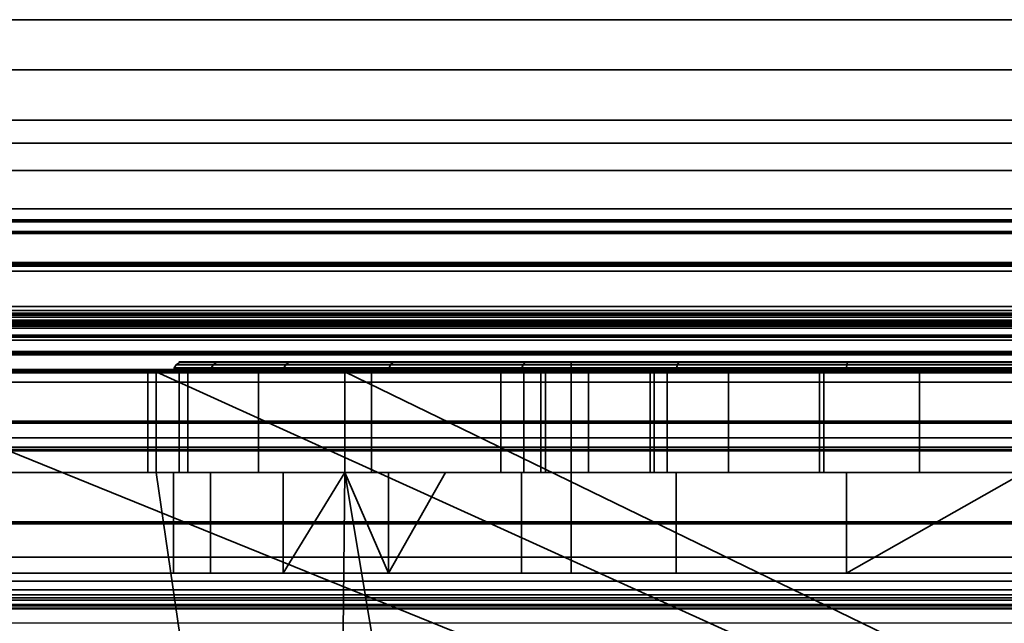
# Model space of a CAD drawing. Header units: millimetres. Extents: x -625 to 3725, y -115 to 86.
# Tile 589 of 656: x 2546.02 to 2555.8, y -19.5 to -13.5. Entities that reach past the tile are written whole.
import ezdxf

# ---------------------------------------------------------------- set-up
doc = ezdxf.new("R2010")
doc.units = ezdxf.units.MM
doc.layers.add('151', color=7, linetype='Continuous', true_color=0xffffff)

# ---------------------------------------------------------------- blocks, each defined once
blk = doc.blocks.new('UG_SURFACE_003')
at = {"layer": '151', "color": 252, "linetype": 'Continuous', "lineweight": 35}
for points in [[(3724.9999, -14, 2237), (3724.9999, 86, 2237), (2275.0001, 86, 2237), (2275.0001, -14, 2237)], [(2425, -14, 2086.9999), (2425, 86, 2086.9999), (3575, 86, 2086.9999), (3575, -14, 2086.9999)], [(3724.9999, -14, 2237), (2275.0001, -14, 2237), (2425, -14, 2086.9999), (3575, -14, 2086.9999)]]:
    blk.add_3dface(points, dxfattribs=at)
blk = doc.blocks.new('UG_SURFACE_104')
at = {"layer": '151', "color": 252, "linetype": 'Continuous', "lineweight": 35}
for points in [[(2491.4999, -16.5, 8.5), (3487.5, -16.5, 8.5), (3487.5, -16.5381, 8.3087), (2491.4999, -16.5381, 8.3087)], [(2491.4999, -16.5, 24), (3487.5, -16.5, 24), (3487.5, -16.5, 8.5), (2491.4999, -16.5, 8.5)], [(2491.4999, -17.5, 24), (3487.5, -17.5, 24), (3487.5, -16.5, 24), (2491.4999, -16.5, 24)], [(2491.4999, -16.5381, 8.3087), (3487.5, -16.5381, 8.3087), (3487.5, -16.6464, 8.1464), (2491.4999, -16.6464, 8.1464)], [(2491.4999, -16.6464, 8.1464), (3487.5, -16.6464, 8.1464), (3487.5, -16.8087, 8.0381), (2491.4999, -16.8087, 8.0381)], [(2491.4999, -16.8087, 8.0381), (3487.5, -16.8087, 8.0381), (3487.5, -17, 8), (2491.4999, -17, 8)], [(2491.4999, -17, 8), (3487.5, -17, 8), (3487.5, -18.5, 8), (2491.4999, -18.5, 8)], [(2491.4999, -17.5, 11), (3487.5, -17.5, 11), (3487.5, -24.5, 11), (2491.4999, -24.5, 11)], [(2491.4999, -17.5, 9), (3487.5, -17.5, 9), (3487.5, -17.5, 11), (2491.4999, -17.5, 11)], [(2491.4999, -18.5, 9), (3487.5, -18.5, 9), (3487.5, -17.5, 9), (2491.4999, -17.5, 9)], [(2491.4999, -17.5, 12), (3487.5, -17.5, 12), (3487.5, -17.5, 24), (2491.4999, -17.5, 24)], [(2491.4999, -24.5, 12), (3487.5, -24.5, 12), (3487.5, -17.5, 12), (2491.4999, -17.5, 12)], [(2491.4999, -18.5, 8), (3487.5, -18.5, 8), (3487.5, -18.5, 9), (2491.4999, -18.5, 9)]]:
    blk.add_3dface(points, dxfattribs=at)
blk = doc.blocks.new('UG_SURFACE_105')
at = {"layer": '151', "color": 18, "linetype": 'Continuous', "lineweight": 70}
for points in [[(2491.4999, -15.5, 8), (3502.5001, -15.5, 8), (3502.5001, -15.6142, 7.426), (2491.4999, -15.6142, 7.426)], [(2491.4999, -15.5, 23.5), (3502.5001, -15.5, 23.5), (3502.5001, -15.5, 8), (2491.4999, -15.5, 8)], [(2491.4999, -16.5, 23.5), (3502.5001, -16.5, 23.5), (3502.5001, -15.5, 23.5), (2491.4999, -15.5, 23.5)], [(2491.4999, -15.6142, 7.426), (3502.5001, -15.6142, 7.426), (3502.5001, -15.9393, 6.9393), (2491.4999, -15.9393, 6.9393)], [(2491.4999, -15.9393, 6.9393), (3502.5001, -15.9393, 6.9393), (3502.5001, -16.426, 6.6142), (2491.4999, -16.426, 6.6142)], [(2491.4999, -16.426, 6.6142), (3502.5001, -16.426, 6.6142), (3502.5001, -17, 6.5), (2491.4999, -17, 6.5)], [(2491.4999, -16.5, 8), (3502.5001, -16.5, 8), (3502.5001, -16.5, 23.5), (2491.4999, -16.5, 23.5)], [(2491.4999, -16.5381, 7.8087), (3502.5001, -16.5381, 7.8087), (3502.5001, -16.5, 8), (2491.4999, -16.5, 8)], [(2491.4999, -16.6464, 7.6464), (3502.5001, -16.6464, 7.6464), (3502.5001, -16.5381, 7.8087), (2491.4999, -16.5381, 7.8087)], [(2491.4999, -16.8087, 7.5381), (3502.5001, -16.8087, 7.5381), (3502.5001, -16.6464, 7.6464), (2491.4999, -16.6464, 7.6464)], [(2491.4999, -17, 7.5), (3502.5001, -17, 7.5), (3502.5001, -16.8087, 7.5381), (2491.4999, -16.8087, 7.5381)], [(2491.4999, -17, 6.5), (3502.5001, -17, 6.5), (3502.5001, -20.5, 6.5), (2491.4999, -20.5, 6.5)], [(2491.4999, -18.5, 7.5), (3502.5001, -18.5, 7.5), (3502.5001, -17, 7.5), (2491.4999, -17, 7.5)], [(2491.4999, -17.5, 9), (3502.5001, -17.5, 9), (3502.5001, -18.5, 9), (2491.4999, -18.5, 9)], [(2491.4999, -17.5, 10), (3502.5001, -17.5, 10), (3502.5001, -17.5, 9), (2491.4999, -17.5, 9)], [(2491.4999, -24.5, 10), (3502.5001, -24.5, 10), (3502.5001, -17.5, 10), (2491.4999, -17.5, 10)], [(2491.4999, -18.5, 9), (3502.5001, -18.5, 9), (3502.5001, -18.5, 7.5), (2491.4999, -18.5, 7.5)]]:
    blk.add_3dface(points, dxfattribs=at)
blk = doc.blocks.new('UG_SURFACE_106')
at = {"layer": '151', "color": 250, "linetype": 'Continuous', "lineweight": 35}
for points in [[(2491.4999, -14.5, 3.5), (3508.5001, -14.5, 3.5), (3508.5001, -14.7284, 2.3519), (2491.4999, -14.7284, 2.3519)], [(2491.4999, -14.5, 23.5), (3508.5001, -14.5, 23.5), (3508.5001, -14.5, 3.5), (2491.4999, -14.5, 3.5)], [(2491.4999, -15.5, 23.5), (3508.5001, -15.5, 23.5), (3508.5001, -14.5, 23.5), (2491.4999, -14.5, 23.5)], [(2491.4999, -14.7284, 2.3519), (3508.5001, -14.7284, 2.3519), (3508.5001, -15.3787, 1.3787), (2491.4999, -15.3787, 1.3787)], [(2491.4999, -15.3787, 1.3787), (3508.5001, -15.3787, 1.3787), (3508.5001, -16.3519, 0.7284), (2491.4999, -16.3519, 0.7284)], [(2491.4999, -15.5, 5.5), (3508.5001, -15.5, 5.5), (3508.5001, -19.2161, 5.5), (2491.4999, -19.2161, 5.5)], [(2491.4999, -15.5, 3.5), (3508.5001, -15.5, 3.5), (3508.5001, -15.5, 5.5), (2491.4999, -15.5, 5.5)], [(2491.4999, -15.6065, 2.8561), (3508.5001, -15.6065, 2.8561), (3508.5001, -15.5, 3.5), (2491.4999, -15.5, 3.5)], [(2491.4999, -15.5, 6.5), (3508.5001, -15.5, 6.5), (3508.5001, -15.5, 23.5), (2491.4999, -15.5, 23.5)], [(2491.4999, -20.5, 6.5), (3508.5001, -20.5, 6.5), (3508.5001, -15.5, 6.5), (2491.4999, -15.5, 6.5)], [(2491.4999, -15.9146, 2.2808), (3508.5001, -15.9146, 2.2808), (3508.5001, -15.6065, 2.8561), (2491.4999, -15.6065, 2.8561)], [(2491.4999, -16.3915, 1.8353), (3508.5001, -16.3915, 1.8353), (3508.5001, -15.9146, 2.2808), (2491.4999, -15.9146, 2.2808)], [(2491.4999, -16.3519, 0.7284), (3508.5001, -16.3519, 0.7284), (3508.5001, -17.5, 0.5), (2491.4999, -17.5, 0.5)], [(2491.4999, -16.9864, 1.5671), (3508.5001, -16.9864, 1.5671), (3508.5001, -16.3915, 1.8353), (2491.4999, -16.3915, 1.8353)], [(2491.4999, -16.4581, 3.6226), (3508.5001, -16.4581, 3.6226), (3508.5001, -16.4862, 3.4778), (2491.4999, -16.4862, 3.4778)], [(2491.4999, -16.4861, 3.7674), (3508.5001, -16.4861, 3.7674), (3508.5001, -16.4581, 3.6226), (2491.4999, -16.4581, 3.6226)], [(2491.4999, -16.566, 3.8914), (3508.5001, -16.566, 3.8914), (3508.5001, -16.4861, 3.7674), (2491.4999, -16.4861, 3.7674)], [(2491.4999, -16.4862, 3.4778), (3508.5001, -16.4862, 3.4778), (3508.5001, -16.5663, 3.354), (2491.4999, -16.5663, 3.354)], [(2491.4999, -17.7853, 4.8698), (3508.5001, -17.7853, 4.8698), (3508.5001, -16.566, 3.8914), (2491.4999, -16.566, 3.8914)], [(2491.4999, -16.5663, 3.354), (3508.5001, -16.5663, 3.354), (3508.5001, -16.6868, 3.2689), (2491.4999, -16.6868, 3.2689)], [(2491.4999, -16.6868, 3.2689), (3508.5001, -16.6868, 3.2689), (3508.5001, -16.8303, 3.2349), (2491.4999, -16.8303, 3.2349)], [(2491.4999, -16.8303, 3.2349), (3508.5001, -16.8303, 3.2349), (3508.5001, -16.9761, 3.257), (2491.4999, -16.9761, 3.257)], [(2491.4999, -16.9761, 3.257), (3508.5001, -16.9761, 3.257), (3508.5001, -17.1032, 3.3318), (2491.4999, -17.1032, 3.3318)], [(2491.4999, -19.0006, 3.0332), (3508.5001, -19.0006, 3.0332), (3508.5001, -16.9864, 1.5671), (2491.4999, -16.9864, 1.5671)], [(2491.4999, -17.1032, 3.3318), (3508.5001, -17.1032, 3.3318), (3508.5001, -18.8427, 4.7914), (2491.4999, -18.8427, 4.7914)], [(2491.4999, -17.5, 0.5), (3508.5001, -17.5, 0.5), (3508.5001, -24.5, 0.5), (2491.4999, -24.5, 0.5)], [(2491.4999, -17.6576, 1.5), (3508.5001, -17.6576, 1.5), (3508.5001, -19.27, 2.6737), (2491.4999, -19.27, 2.6737)], [(2491.4999, -24.3424, 1.5), (3508.5001, -24.3424, 1.5), (3508.5001, -17.6576, 1.5), (2491.4999, -17.6576, 1.5)], [(2491.4999, -19.2161, 5.5), (3508.5001, -19.2161, 5.5), (3508.5001, -17.7853, 4.8698), (2491.4999, -17.7853, 4.8698)], [(2491.4999, -18.8427, 4.7914), (3508.5001, -18.8427, 4.7914), (3508.5001, -21, 5.5), (2491.4999, -21, 5.5)], [(2491.4999, -19.0794, 3.0698), (3508.5001, -19.0794, 3.0698), (3508.5001, -19.0006, 3.0332), (2491.4999, -19.0006, 3.0332)], [(2491.4999, -19.1662, 3.0737), (3508.5001, -19.1662, 3.0737), (3508.5001, -19.0794, 3.0698), (2491.4999, -19.0794, 3.0698)], [(2491.4999, -19.248, 3.0445), (3508.5001, -19.248, 3.0445), (3508.5001, -19.1662, 3.0737), (2491.4999, -19.1662, 3.0737)], [(2491.4999, -19.3126, 2.9863), (3508.5001, -19.3126, 2.9863), (3508.5001, -19.248, 3.0445), (2491.4999, -19.248, 3.0445)], [(2491.4999, -19.27, 2.6737), (3508.5001, -19.27, 2.6737), (3508.5001, -19.3273, 2.7391), (2491.4999, -19.3273, 2.7391)], [(2491.4999, -19.3503, 2.908), (3508.5001, -19.3503, 2.908), (3508.5001, -19.3126, 2.9863), (2491.4999, -19.3126, 2.9863)], [(2491.4999, -19.3273, 2.7391), (3508.5001, -19.3273, 2.7391), (3508.5001, -19.3554, 2.8213), (2491.4999, -19.3554, 2.8213)], [(2491.4999, -19.3554, 2.8213), (3508.5001, -19.3554, 2.8213), (3508.5001, -19.3503, 2.908), (2491.4999, -19.3503, 2.908)]]:
    blk.add_3dface(points, dxfattribs=at)
blk = doc.blocks.new('UG_SURFACE_107')
at = {"layer": '151', "color": 252, "linetype": 'Continuous', "lineweight": 35}
for points in [[(2491.4999, -13.5, 0.5), (3508.5001, -13.5, 0.5), (3508.5001, -14.5, 0.5), (2491.4999, -14.5, 0.5)], [(2491.4999, -13.5, 26.5), (3508.5001, -13.5, 26.5), (3508.5001, -13.5, 0.5), (2491.4999, -13.5, 0.5)], [(2491.4999, -14.5, 26.5), (3508.5001, -14.5, 26.5), (3508.5001, -13.5, 26.5), (2491.4999, -13.5, 26.5)], [(2491.4999, -13.5, 29.5), (3508.5001, -13.5, 29.5), (3508.5001, -14.5, 29.5), (2491.4999, -14.5, 29.5)], [(2491.4999, -13.5, 30.5), (3508.5001, -13.5, 30.5), (3508.5001, -13.5, 29.5), (2491.4999, -13.5, 29.5)], [(2491.4999, -17.75, 30.5), (3508.5001, -17.75, 30.5), (3508.5001, -13.5, 30.5), (2491.4999, -13.5, 30.5)], [(2491.4999, -14.5, 24), (3508.5001, -14.5, 24), (3508.5001, -17.7724, 24), (2491.4999, -17.7724, 24)], [(2491.4999, -14.5, 0.5), (3508.5001, -14.5, 0.5), (3508.5001, -14.5, 24), (2491.4999, -14.5, 24)], [(2491.4999, -15, 28), (3508.5001, -15, 28), (3508.5001, -14.5, 26.5), (2491.4999, -14.5, 26.5)], [(2491.4999, -14.5, 29.5), (3508.5001, -14.5, 29.5), (3508.5001, -15, 28), (2491.4999, -15, 28)], [(2491.4999, -16, 27), (3508.5001, -16, 27), (3508.5001, -26, 27), (2491.4999, -26, 27)], [(2491.4999, -16, 25), (3508.5001, -16, 25), (3508.5001, -16, 27), (2491.4999, -16, 27)], [(2491.4999, -17.7724, 25), (3508.5001, -17.7724, 25), (3508.5001, -16, 25), (2491.4999, -16, 25)], [(2491.4999, -16.5, 29.5), (3508.5001, -16.5, 29.5), (3508.5001, -17.75, 29.5), (2491.4999, -17.75, 29.5)], [(2491.4999, -16.5, 28), (3508.5001, -16.5, 28), (3508.5001, -16.5, 29.5), (2491.4999, -16.5, 29.5)], [(2491.4999, -25.5, 28), (3508.5001, -25.5, 28), (3508.5001, -16.5, 28), (2491.4999, -16.5, 28)], [(2491.4999, -17.75, 29.5), (3508.5001, -17.75, 29.5), (3508.5001, -17.75, 30.5), (2491.4999, -17.75, 30.5)], [(2491.4999, -17.7724, 24), (3508.5001, -17.7724, 24), (3508.5001, -17.7724, 25), (2491.4999, -17.7724, 25)]]:
    blk.add_3dface(points, dxfattribs=at)
blk = doc.blocks.new('UG_SURFACE_109')
at = {"layer": '151', "color": 32, "linetype": 'Continuous', "lineweight": 35}
for points in [[(2490.9999, -34, 2017), (3509.0001, -34, 2017), (3509.0001, 0, 2017), (2490.9999, 0, 2017)], [(2490.9999, -29, 30.5), (2490.9999, -13, 30.5), (3509.0001, -13, 30.5), (3509.0001, -29, 30.5)]]:
    blk.add_3dface(points, dxfattribs=at)
blk = doc.blocks.new('UG_SURFACE_110')
at = {"layer": '151', "color": 252, "linetype": 'Continuous', "lineweight": 35}
for points in [[(2548.6641, -16.9293, 1099.7646), (2547.5757, -16.9293, 1103.1146), (2547.6079, -16.9076, 1103.1179), (2548.6922, -16.9076, 1099.7809)], [(2547.5757, -16.9293, 1103.1146), (2547.9438, -16.9293, 1106.6176), (2547.9748, -16.9076, 1106.6076), (2547.6079, -16.9076, 1103.1179)], [(2548.6922, -16.9076, 1099.7809), (2547.6079, -16.9076, 1103.1179), (2547.646, -16.9, 1103.122), (2548.7254, -16.9, 1099.8)], [(2547.6079, -16.9076, 1103.1179), (2547.9748, -16.9076, 1106.6076), (2548.0111, -16.9, 1106.5958), (2547.646, -16.9, 1103.122)], [(2551.5001, -16.9, 1099.4999), (2548.7254, -16.9, 1099.8), (2547.646, -16.9, 1103.122), (2548.0111, -16.9, 1106.5958)], [(2547.9438, -16.9293, 1106.6176), (2549.705, -16.9293, 1109.668), (2549.7291, -16.9076, 1109.6463), (2547.9748, -16.9076, 1106.6076)], [(2547.9748, -16.9076, 1106.6076), (2549.7291, -16.9076, 1109.6463), (2549.7575, -16.9, 1109.6207), (2548.0111, -16.9, 1106.5958)], [(2548.0111, -16.9, 1106.5958), (2549.7575, -16.9, 1109.6207), (2551.5001, -16.9, 1108.5), (2551.5001, -16.9, 1099.4999)], [(2551.0211, -16.9293, 1097.1471), (2548.6641, -16.9293, 1099.7646), (2548.6922, -16.9076, 1099.7809), (2551.0402, -16.9076, 1097.1733)], [(2551.0402, -16.9076, 1097.1733), (2548.6922, -16.9076, 1099.7809), (2548.7254, -16.9, 1099.8), (2551.0626, -16.9, 1097.2042)], [(2551.5001, -16.9, 1099.4999), (2551.0626, -16.9, 1097.2042), (2548.7254, -16.9, 1099.8)], [(2549.705, -16.9293, 1109.668), (2552.5546, -16.9293, 1111.7383), (2552.568, -16.9076, 1111.7088), (2549.7291, -16.9076, 1109.6463)], [(2549.7291, -16.9076, 1109.6463), (2552.568, -16.9076, 1111.7088), (2552.5835, -16.9, 1111.6738), (2549.7575, -16.9, 1109.6207)], [(2551.5001, -16.9, 1108.5), (2549.7575, -16.9, 1109.6207), (2552.5835, -16.9, 1111.6738)], [(2554.2388, -16.9293, 1095.7144), (2551.0211, -16.9293, 1097.1471), (2551.0402, -16.9076, 1097.1733), (2554.2455, -16.9076, 1095.7462)], [(2554.2455, -16.9076, 1095.7462), (2551.0402, -16.9076, 1097.1733), (2551.0626, -16.9, 1097.2042), (2554.2536, -16.9, 1095.7836)], [(2557.7464, -16.9, 1095.7836), (2554.2536, -16.9, 1095.7836), (2551.0626, -16.9, 1097.2042), (2551.5001, -16.9, 1099.4999)], [(2551.5001, -16.9, 1099.4999), (2560.4999, -16.9, 1099.4999), (2560.9374, -16.9, 1097.2042), (2557.7464, -16.9, 1095.7836)], [(2552.5835, -16.9, 1111.6738), (2556, -16.9, 1112.4001), (2560.4999, -16.9, 1108.5), (2551.5001, -16.9, 1108.5)], [(2551.5001, -19, 1099.4999), (2560.4999, -19, 1099.4999), (2560.4999, -16.9, 1099.4999), (2551.5001, -16.9, 1099.4999)], [(2551.5001, -19, 1108.5), (2551.5001, -19, 1099.4999), (2551.5001, -16.9, 1099.4999), (2551.5001, -16.9, 1108.5)], [(2560.4999, -19, 1108.5), (2551.5001, -19, 1108.5), (2551.5001, -16.9, 1108.5), (2560.4999, -16.9, 1108.5)], [(2552.5546, -16.9293, 1111.7383), (2556, -16.9293, 1112.4707), (2556, -16.9076, 1112.4383), (2552.568, -16.9076, 1111.7088)], [(2552.568, -16.9076, 1111.7088), (2556, -16.9076, 1112.4383), (2556, -16.9, 1112.4001), (2552.5835, -16.9, 1111.6738)], [(2557.7612, -16.9293, 1095.7144), (2554.2388, -16.9293, 1095.7144), (2554.2455, -16.9076, 1095.7462), (2557.7545, -16.9076, 1095.7462)], [(2557.7545, -16.9076, 1095.7462), (2554.2455, -16.9076, 1095.7462), (2554.2536, -16.9, 1095.7836), (2557.7464, -16.9, 1095.7836)], [(2543.9751, -17, 1167.5), (2494, -17, 1167.5), (2494, -30, 1167.5), (2576, -30, 1167.5)], [(2576, -30, 1002.5001), (2494, -30, 1002.5001), (2494, -17, 1002.5001), (2543.9751, -17, 1002.5001)], [(2576, -30, 1167.5), (2547.375, -17, 1167.5), (2543.9751, -17, 1167.5)], [(2576, -30, 1002.5001), (2543.9751, -17, 1002.5001), (2547.375, -17, 1002.5001)], [(2543.9751, -17, 1033.975), (2547.2932, -17, 1031.1321), (2547.375, -17, 1030.875)], [(2543.9751, -17, 1033.975), (2547.375, -17, 1033.975), (2547.375, -17, 1031.8773), (2547.2932, -17, 1031.1321)], [(2547.375, -17, 1030.875), (2547.375, -17, 1013.575), (2543.9751, -17, 1013.575), (2543.9751, -17, 1033.975)], [(2543.9751, -17, 1002.5001), (2543.9751, -17, 1013.575), (2547.375, -17, 1013.575), (2547.375, -17, 1002.5001)], [(2543.9751, -17, 1033.975), (2543.9751, -17, 1058.875), (2547.375, -17, 1058.875), (2547.375, -17, 1033.975)], [(2543.9751, -17, 1058.875), (2543.9751, -17, 1091.2499), (2547.375, -17, 1091.2499), (2547.375, -17, 1058.875)], [(2543.9751, -17, 1091.2499), (2543.9751, -17, 1110.1), (2547.375, -17, 1110.1), (2547.375, -17, 1091.2499)], [(2543.9751, -17, 1110.1), (2543.9751, -17, 1128.75), (2547.375, -17, 1128.75), (2547.375, -17, 1110.1)], [(2543.9751, -17, 1128.75), (2543.9751, -17, 1167.5), (2547.375, -17, 1167.5), (2547.375, -17, 1128.75)], [(2547.375, -18, 1031.8773), (2547.2932, -18, 1031.1321), (2547.2932, -17, 1031.1321), (2547.375, -17, 1031.8773)], [(2547.375, -17, 1030.875), (2547.2932, -17, 1031.1321), (2547.2932, -18, 1031.1321), (2547.375, -18, 1030.875)], [(2576, -30, 1167.5), (2549.2499, -17, 1167.5), (2547.375, -17, 1167.5)], [(2576, -30, 1002.5001), (2547.375, -17, 1002.5001), (2549.2499, -17, 1002.5001)], [(2547.375, -17, 1110.1), (2547.9159, -17, 1106.6266), (2547.5466, -17, 1103.1115)], [(2547.375, -17, 1091.2499), (2547.5466, -17, 1103.1115), (2548.6388, -17, 1099.75)], [(2547.375, -17, 1110.1), (2549.2499, -17, 1110.1), (2549.2499, -17, 1108.9371), (2547.9159, -17, 1106.6266)], [(2547.5466, -17, 1103.1115), (2547.375, -17, 1091.2499), (2547.375, -17, 1110.1)], [(2547.375, -17, 1058.875), (2549.2499, -17, 1058.875), (2549.2499, -17, 1037.4199), (2547.6892, -17, 1034.7373)], [(2547.375, -17, 1013.575), (2547.375, -17, 1030.875), (2548.393, -17, 1027.676)], [(2548.393, -17, 1027.676), (2549.2499, -17, 1026.71), (2549.2499, -17, 1013.575), (2547.375, -17, 1013.575)], [(2547.375, -17, 1031.8773), (2547.375, -17, 1033.975), (2547.6055, -17, 1033.975)], [(2547.6892, -17, 1034.7373), (2547.6055, -17, 1033.975), (2547.375, -17, 1033.975), (2547.375, -17, 1058.875)], [(2548.6388, -17, 1099.75), (2549.2499, -17, 1099.0711), (2549.2499, -17, 1091.2499), (2547.375, -17, 1091.2499)], [(2547.375, -17, 1002.5001), (2547.375, -17, 1013.575), (2549.2499, -17, 1013.575), (2549.2499, -17, 1002.5001)], [(2547.375, -17, 1058.875), (2547.375, -17, 1091.2499), (2549.2499, -17, 1091.2499), (2549.2499, -17, 1058.875)], [(2547.375, -17, 1110.1), (2547.375, -17, 1128.75), (2549.2499, -17, 1128.75), (2549.2499, -17, 1110.1)], [(2547.375, -17, 1128.75), (2547.375, -17, 1167.5), (2549.2499, -17, 1167.5), (2549.2499, -17, 1128.75)], [(2547.6055, -18, 1033.975), (2547.375, -18, 1031.8773), (2547.375, -17, 1031.8773), (2547.6055, -17, 1033.975)], [(2547.375, -18, 1030.875), (2548.393, -18, 1027.676), (2548.393, -17, 1027.676), (2547.375, -17, 1030.875)], [(2548.6388, -17, 1099.75), (2547.5466, -17, 1103.1115), (2547.554, -16.9617, 1103.1123), (2548.6453, -16.9617, 1099.7539)], [(2547.5466, -17, 1103.1115), (2547.9159, -17, 1106.6266), (2547.9233, -16.9617, 1106.6242), (2547.554, -16.9617, 1103.1123)], [(2548.6453, -16.9617, 1099.7539), (2547.554, -16.9617, 1103.1123), (2547.5757, -16.9293, 1103.1146), (2548.6641, -16.9293, 1099.7646)], [(2547.554, -16.9617, 1103.1123), (2547.9233, -16.9617, 1106.6242), (2547.9438, -16.9293, 1106.6176), (2547.5757, -16.9293, 1103.1146)], [(2547.6055, -17, 1033.975), (2547.6892, -17, 1034.7373), (2547.6892, -18, 1034.7373), (2547.6055, -18, 1033.975)], [(2549.2499, -18, 1037.4199), (2547.6892, -18, 1034.7373), (2547.6892, -17, 1034.7373), (2549.2499, -17, 1037.4199)], [(2549.6888, -16.9617, 1109.6826), (2547.9233, -16.9617, 1106.6242), (2547.9159, -17, 1106.6266), (2549.2499, -17, 1108.9371)], [(2547.9233, -16.9617, 1106.6242), (2549.6888, -16.9617, 1109.6826), (2549.705, -16.9293, 1109.668), (2547.9438, -16.9293, 1106.6176)], [(2549.2499, -17, 1026.71), (2548.393, -17, 1027.676), (2548.393, -18, 1027.676), (2549.2499, -18, 1026.71)], [(2549.2499, -17, 1099.0711), (2548.6388, -17, 1099.75), (2548.6453, -16.9617, 1099.7539)], [(2551.0082, -16.9617, 1097.1295), (2548.6453, -16.9617, 1099.7539), (2548.6641, -16.9293, 1099.7646), (2551.0211, -16.9293, 1097.1471)], [(2548.6453, -16.9617, 1099.7539), (2551.0082, -16.9617, 1097.1295), (2551.0039, -17, 1097.1234), (2549.2499, -17, 1099.0711)], [(2549.2499, -17, 1108.9371), (2549.6833, -17, 1109.6876), (2549.6888, -16.9617, 1109.6826)], [(2576, -30, 1167.5), (2562.7501, -17, 1167.5), (2549.2499, -17, 1167.5)], [(2576, -30, 1002.5001), (2549.2499, -17, 1002.5001), (2562.7501, -17, 1002.5001)], [(2562.7501, -17, 1128.75), (2549.2499, -17, 1128.75), (2556, -17, 1145), (2558.0337, -17, 1145.4322)], [(2549.2499, -17, 1128.75), (2552.2842, -17, 1146.6544), (2553.9663, -17, 1145.4322)], [(2549.2499, -17, 1128.75), (2549.2499, -17, 1167.5), (2551.0273, -17, 1150.5226)], [(2553.9663, -17, 1145.4322), (2556, -17, 1145), (2549.2499, -17, 1128.75)], [(2551.0273, -17, 1150.5226), (2551.2447, -17, 1148.4549), (2549.2499, -17, 1128.75)], [(2549.2499, -17, 1167.5), (2553.061, -17, 1154.0451), (2551.6698, -17, 1152.5)], [(2551.6698, -17, 1152.5), (2551.0273, -17, 1150.5226), (2549.2499, -17, 1167.5)], [(2551.2447, -17, 1148.4549), (2552.2842, -17, 1146.6544), (2549.2499, -17, 1128.75)], [(2549.2499, -17, 1167.5), (2562.7501, -17, 1167.5), (2557.0395, -17, 1154.8908), (2554.9605, -17, 1154.8908)], [(2554.9605, -17, 1154.8908), (2553.061, -17, 1154.0451), (2549.2499, -17, 1167.5)], [(2562.7501, -17, 1058.875), (2549.2499, -17, 1058.875), (2556, -17, 1077), (2558.0337, -17, 1077.4323)], [(2549.2499, -17, 1058.875), (2552.2842, -17, 1078.6543), (2553.9663, -17, 1077.4323)], [(2553.9663, -17, 1077.4323), (2556, -17, 1077), (2549.2499, -17, 1058.875)], [(2549.2499, -17, 1058.875), (2549.2499, -17, 1091.2499), (2551.0273, -17, 1082.5226), (2551.2447, -17, 1080.4549)], [(2549.2499, -17, 1091.2499), (2553.061, -17, 1086.045), (2551.6698, -17, 1084.5)], [(2551.6698, -17, 1084.5), (2551.0273, -17, 1082.5226), (2549.2499, -17, 1091.2499)], [(2551.2447, -17, 1080.4549), (2552.2842, -17, 1078.6543), (2549.2499, -17, 1058.875)], [(2549.2499, -17, 1091.2499), (2562.7501, -17, 1091.2499), (2557.0395, -17, 1086.8907), (2554.9605, -17, 1086.8907)], [(2554.9605, -17, 1086.8907), (2553.061, -17, 1086.045), (2549.2499, -17, 1091.2499)], [(2549.2499, -17, 1128.75), (2556, -17, 1112.5), (2552.5427, -17, 1111.7651)], [(2559.4573, -17, 1111.7651), (2556, -17, 1112.5), (2549.2499, -17, 1128.75), (2562.7501, -17, 1128.75)], [(2549.2499, -17, 1110.1), (2550.2508, -17, 1110.1), (2549.6833, -17, 1109.6876)], [(2562.7501, -17, 1091.2499), (2549.2499, -17, 1091.2499), (2554.2328, -17, 1095.6857), (2556, -17, 1095.5)], [(2549.2499, -17, 1091.2499), (2551.0039, -17, 1097.1234), (2554.2328, -17, 1095.6857)], [(2549.2499, -17, 1091.2499), (2549.2499, -17, 1099.0711), (2551.0039, -17, 1097.1234)], [(2549.2499, -17, 1058.875), (2552.4518, -17, 1039.9983), (2549.5133, -17, 1037.8723)], [(2549.2499, -17, 1058.875), (2562.7501, -17, 1058.875), (2559.5481, -17, 1039.9983), (2556, -17, 1040.75)], [(2556, -17, 1040.75), (2552.4518, -17, 1039.9983), (2549.2499, -17, 1058.875)], [(2549.2499, -17, 1002.5001), (2552.3231, -17, 1008.873), (2554.0102, -17, 1007.7459)], [(2554.0102, -17, 1007.7459), (2556, -17, 1007.35), (2549.2499, -17, 1002.5001)], [(2549.2499, -17, 1013.575), (2550.8001, -17, 1013.575), (2550.8001, -17, 1012.55)], [(2556, -17, 1007.35), (2557.9898, -17, 1007.7459), (2562.7501, -17, 1002.5001), (2549.2499, -17, 1002.5001)], [(2550.8001, -17, 1012.55), (2551.1959, -17, 1010.56), (2549.2499, -17, 1002.5001), (2549.2499, -17, 1013.575)], [(2551.1959, -17, 1010.56), (2552.3231, -17, 1008.873), (2549.2499, -17, 1002.5001)], [(2550.8001, -17, 1013.575), (2549.2499, -17, 1013.575), (2549.2499, -17, 1026.71), (2550.8001, -17, 1024.9628)], [(2549.5133, -17, 1037.8723), (2549.2499, -17, 1037.4199), (2549.2499, -17, 1058.875)], [(2549.6833, -17, 1109.6876), (2549.2499, -17, 1108.9371), (2549.2499, -17, 1110.1)], [(2552.5427, -17, 1111.7651), (2550.2508, -17, 1110.1), (2549.2499, -17, 1110.1), (2549.2499, -17, 1128.75)], [(2549.2499, -18, 1026.71), (2550.8001, -18, 1024.9628), (2550.8001, -17, 1024.9628), (2549.2499, -17, 1026.71)], [(2549.2499, -17, 1037.4199), (2549.5133, -17, 1037.8723), (2549.5133, -18, 1037.8723), (2549.2499, -18, 1037.4199)], [(2552.4518, -17, 1039.9983), (2552.4518, -18, 1039.9983), (2549.5133, -18, 1037.8723), (2549.5133, -17, 1037.8723)], [(2549.6888, -16.9617, 1109.6826), (2549.6833, -17, 1109.6876), (2550.2508, -17, 1110.1)], [(2549.6888, -16.9617, 1109.6826), (2552.5458, -16.9617, 1111.7582), (2552.5546, -16.9293, 1111.7383), (2549.705, -16.9293, 1109.668)], [(2550.2508, -17, 1110.1), (2552.5427, -17, 1111.7651), (2552.5458, -16.9617, 1111.7582), (2549.6888, -16.9617, 1109.6826)], [(2550.8001, -17, 1013.575), (2550.8001, -17, 1024.9628), (2550.8001, -18, 1024.9628), (2550.8001, -18, 1013.575)], [(2550.8001, -18, 1013.575), (2550.8001, -18, 1012.55), (2550.8001, -17, 1012.55), (2550.8001, -17, 1013.575)], [(2550.8001, -17, 1012.55), (2550.8001, -18, 1012.55), (2551.1959, -18, 1010.56), (2551.1959, -17, 1010.56)], [(2554.2328, -17, 1095.6857), (2551.0039, -17, 1097.1234), (2551.0082, -16.9617, 1097.1295), (2554.2343, -16.9617, 1095.6932)], [(2554.2343, -16.9617, 1095.6932), (2551.0082, -16.9617, 1097.1295), (2551.0211, -16.9293, 1097.1471), (2554.2388, -16.9293, 1095.7144)], [(2551.0273, -17, 1150.5226), (2551.0273, -18, 1150.5226), (2551.2447, -18, 1148.4549), (2551.2447, -17, 1148.4549)], [(2551.6698, -17, 1152.5), (2551.6698, -18, 1152.5), (2551.0273, -18, 1150.5226), (2551.0273, -17, 1150.5226)], [(2551.0273, -17, 1082.5226), (2551.0273, -18, 1082.5226), (2551.2447, -18, 1080.4549), (2551.2447, -17, 1080.4549)], [(2551.6698, -17, 1084.5), (2551.6698, -18, 1084.5), (2551.0273, -18, 1082.5226), (2551.0273, -17, 1082.5226)], [(2551.1959, -17, 1010.56), (2551.1959, -18, 1010.56), (2552.3231, -18, 1008.873), (2552.3231, -17, 1008.873)], [(2551.2447, -17, 1148.4549), (2551.2447, -18, 1148.4549), (2552.2842, -18, 1146.6544), (2552.2842, -17, 1146.6544)], [(2551.2447, -17, 1080.4549), (2551.2447, -18, 1080.4549), (2552.2842, -18, 1078.6543), (2552.2842, -17, 1078.6543)], [(2553.061, -17, 1154.0451), (2553.061, -18, 1154.0451), (2551.6698, -18, 1152.5), (2551.6698, -17, 1152.5)], [(2553.061, -17, 1086.045), (2553.061, -18, 1086.045), (2551.6698, -18, 1084.5), (2551.6698, -17, 1084.5)], [(2552.2842, -17, 1146.6544), (2552.2842, -18, 1146.6544), (2553.9663, -18, 1145.4322), (2553.9663, -17, 1145.4322)], [(2552.2842, -17, 1078.6543), (2552.2842, -18, 1078.6543), (2553.9663, -18, 1077.4323), (2553.9663, -17, 1077.4323)], [(2552.3231, -17, 1008.873), (2552.3231, -18, 1008.873), (2554.0102, -18, 1007.7459), (2554.0102, -17, 1007.7459)], [(2556, -17, 1040.75), (2556, -18, 1040.75), (2552.4518, -18, 1039.9983), (2552.4518, -17, 1039.9983)], [(2552.5427, -17, 1111.7651), (2556, -17, 1112.5), (2556, -16.9617, 1112.4924), (2552.5458, -16.9617, 1111.7582)], [(2552.5458, -16.9617, 1111.7582), (2556, -16.9617, 1112.4924), (2556, -16.9293, 1112.4707), (2552.5546, -16.9293, 1111.7383)], [(2554.9605, -17, 1154.8908), (2554.9605, -18, 1154.8908), (2553.061, -18, 1154.0451), (2553.061, -17, 1154.0451)], [(2554.9605, -17, 1086.8907), (2554.9605, -18, 1086.8907), (2553.061, -18, 1086.045), (2553.061, -17, 1086.045)], [(2553.9663, -17, 1145.4322), (2553.9663, -18, 1145.4322), (2556, -18, 1145), (2556, -17, 1145)], [(2553.9663, -17, 1077.4323), (2553.9663, -18, 1077.4323), (2556, -18, 1077), (2556, -17, 1077)], [(2554.0102, -17, 1007.7459), (2554.0102, -18, 1007.7459), (2556, -18, 1007.35), (2556, -17, 1007.35)], [(2556, -17, 1095.5), (2554.2328, -17, 1095.6857), (2554.2343, -16.9617, 1095.6932)], [(2557.7657, -16.9617, 1095.6932), (2554.2343, -16.9617, 1095.6932), (2554.2388, -16.9293, 1095.7144), (2557.7612, -16.9293, 1095.7144)], [(2556, -17, 1095.5), (2554.2343, -16.9617, 1095.6932), (2557.7657, -16.9617, 1095.6932)], [(2557.0395, -17, 1154.8908), (2557.0395, -18, 1154.8908), (2554.9605, -18, 1154.8908), (2554.9605, -17, 1154.8908)], [(2557.0395, -17, 1086.8907), (2557.0395, -18, 1086.8907), (2554.9605, -18, 1086.8907), (2554.9605, -17, 1086.8907)], [(2543.9751, -30, 1003.5), (2549.125, -30, 1003.5), (2547.375, -18, 1003.5), (2543.9751, -18, 1003.5)], [(2549.125, -30, 1166.5), (2543.9751, -30, 1166.5), (2543.9751, -18, 1166.5), (2547.375, -18, 1166.5)], [(2543.9751, -18, 1033.975), (2543.9751, -18, 1013.575), (2547.375, -18, 1013.575), (2547.375, -18, 1030.875)], [(2547.375, -18, 1030.875), (2547.2932, -18, 1031.1321), (2543.9751, -18, 1033.975)], [(2547.2932, -18, 1031.1321), (2547.375, -18, 1031.8773), (2547.375, -18, 1033.975), (2543.9751, -18, 1033.975)], [(2547.375, -18, 1003.5), (2547.375, -18, 1013.575), (2543.9751, -18, 1013.575), (2543.9751, -18, 1003.5)], [(2547.375, -18, 1033.975), (2547.375, -18, 1058.875), (2543.9751, -18, 1058.875), (2543.9751, -18, 1033.975)], [(2547.375, -18, 1058.875), (2547.375, -18, 1091.2499), (2543.9751, -18, 1091.2499), (2543.9751, -18, 1058.875)], [(2547.375, -18, 1091.2499), (2547.375, -18, 1110.1), (2543.9751, -18, 1110.1), (2543.9751, -18, 1091.2499)], [(2547.375, -18, 1110.1), (2547.375, -18, 1128.75), (2543.9751, -18, 1128.75), (2543.9751, -18, 1110.1)], [(2547.375, -18, 1128.75), (2547.375, -18, 1166.5), (2543.9751, -18, 1166.5), (2543.9751, -18, 1128.75)], [(2549.125, -30, 1003.5), (2549.2499, -18, 1003.5), (2547.375, -18, 1003.5)], [(2547.375, -18, 1166.5), (2549.2499, -18, 1166.5), (2549.125, -30, 1166.5)], [(2547.375, -18, 1110.1), (2547.375, -18, 1091.2499), (2547.5466, -18, 1103.1115)], [(2547.5466, -18, 1103.1115), (2547.9159, -18, 1106.6266), (2547.375, -18, 1110.1)], [(2547.375, -18, 1091.2499), (2549.2499, -18, 1091.2499), (2549.2499, -18, 1099.0711), (2548.6388, -18, 1099.75)], [(2548.6388, -18, 1099.75), (2547.5466, -18, 1103.1115), (2547.375, -18, 1091.2499)], [(2547.375, -18, 1013.575), (2549.2499, -18, 1013.575), (2549.2499, -18, 1026.71), (2548.393, -18, 1027.676)], [(2547.375, -18, 1058.875), (2547.375, -18, 1033.975), (2547.6055, -18, 1033.975), (2547.6892, -18, 1034.7373)], [(2547.6892, -18, 1034.7373), (2549.2499, -18, 1037.4199), (2549.2499, -18, 1058.875), (2547.375, -18, 1058.875)], [(2547.6055, -18, 1033.975), (2547.375, -18, 1033.975), (2547.375, -18, 1031.8773)], [(2548.393, -18, 1027.676), (2547.375, -18, 1030.875), (2547.375, -18, 1013.575)], [(2547.9159, -18, 1106.6266), (2549.2499, -18, 1108.9371), (2549.2499, -18, 1110.1), (2547.375, -18, 1110.1)], [(2549.2499, -18, 1003.5), (2549.2499, -18, 1013.575), (2547.375, -18, 1013.575), (2547.375, -18, 1003.5)], [(2549.2499, -18, 1058.875), (2549.2499, -18, 1091.2499), (2547.375, -18, 1091.2499), (2547.375, -18, 1058.875)], [(2549.2499, -18, 1110.1), (2549.2499, -18, 1128.75), (2547.375, -18, 1128.75), (2547.375, -18, 1110.1)], [(2549.2499, -18, 1128.75), (2549.2499, -18, 1166.5), (2547.375, -18, 1166.5), (2547.375, -18, 1128.75)], [(2547.5466, -19, 1103.1115), (2547.5466, -18, 1103.1115), (2548.6388, -18, 1099.75), (2548.6388, -19, 1099.75)], [(2547.9159, -19, 1106.6266), (2547.9159, -18, 1106.6266), (2547.5466, -18, 1103.1115), (2547.5466, -19, 1103.1115)], [(2549.2499, -18, 1108.9371), (2547.9159, -18, 1106.6266), (2547.9159, -19, 1106.6266), (2549.6833, -19, 1109.6876)], [(2548.6388, -19, 1099.75), (2548.6388, -18, 1099.75), (2549.2499, -18, 1099.0711)], [(2549.2499, -18, 1099.0711), (2551.0039, -18, 1097.1234), (2551.0039, -19, 1097.1234), (2548.6388, -19, 1099.75)], [(2549.2499, -18, 1003.5), (2549.125, -30, 1003.5), (2551.25, -30, 1003.5)], [(2549.2499, -18, 1166.5), (2551.25, -30, 1166.5), (2549.125, -30, 1166.5)], [(2551.25, -30, 1003.5), (2560.75, -30, 1003.5), (2562.7501, -18, 1003.5), (2549.2499, -18, 1003.5)], [(2549.2499, -18, 1166.5), (2562.7501, -18, 1166.5), (2560.75, -30, 1166.5), (2551.25, -30, 1166.5)], [(2562.7501, -18, 1166.5), (2549.2499, -18, 1166.5), (2554.9605, -18, 1154.8908), (2557.0395, -18, 1154.8908)], [(2549.2499, -18, 1166.5), (2551.0273, -18, 1150.5226), (2551.6698, -18, 1152.5)], [(2549.2499, -18, 1128.75), (2552.2842, -18, 1146.6544), (2551.2447, -18, 1148.4549)], [(2549.2499, -18, 1166.5), (2553.061, -18, 1154.0451), (2554.9605, -18, 1154.8908)], [(2551.2447, -18, 1148.4549), (2551.0273, -18, 1150.5226), (2549.2499, -18, 1166.5), (2549.2499, -18, 1128.75)], [(2549.2499, -18, 1128.75), (2562.7501, -18, 1128.75), (2556, -18, 1145), (2553.9663, -18, 1145.4322)], [(2553.9663, -18, 1145.4322), (2552.2842, -18, 1146.6544), (2549.2499, -18, 1128.75)], [(2551.6698, -18, 1152.5), (2553.061, -18, 1154.0451), (2549.2499, -18, 1166.5)], [(2562.7501, -18, 1091.2499), (2549.2499, -18, 1091.2499), (2554.9605, -18, 1086.8907), (2557.0395, -18, 1086.8907)], [(2549.2499, -18, 1091.2499), (2551.0273, -18, 1082.5226), (2551.6698, -18, 1084.5)], [(2549.2499, -18, 1058.875), (2552.2842, -18, 1078.6543), (2551.2447, -18, 1080.4549)], [(2549.2499, -18, 1091.2499), (2553.061, -18, 1086.045), (2554.9605, -18, 1086.8907)], [(2551.2447, -18, 1080.4549), (2551.0273, -18, 1082.5226), (2549.2499, -18, 1091.2499), (2549.2499, -18, 1058.875)], [(2549.2499, -18, 1058.875), (2562.7501, -18, 1058.875), (2556, -18, 1077), (2553.9663, -18, 1077.4323)], [(2553.9663, -18, 1077.4323), (2552.2842, -18, 1078.6543), (2549.2499, -18, 1058.875)], [(2551.6698, -18, 1084.5), (2553.061, -18, 1086.045), (2549.2499, -18, 1091.2499)], [(2549.2499, -18, 1110.1), (2549.2499, -18, 1108.9371), (2549.6833, -18, 1109.6876)], [(2549.2499, -18, 1128.75), (2549.2499, -18, 1110.1), (2550.2508, -18, 1110.1), (2552.5427, -18, 1111.7651)], [(2552.5427, -18, 1111.7651), (2556, -18, 1112.5), (2562.7501, -18, 1128.75), (2549.2499, -18, 1128.75)], [(2549.2499, -18, 1091.2499), (2562.7501, -18, 1091.2499), (2557.7672, -18, 1095.6857), (2556, -18, 1095.5)], [(2556, -18, 1095.5), (2554.2328, -18, 1095.6857), (2549.2499, -18, 1091.2499)], [(2554.2328, -18, 1095.6857), (2551.0039, -18, 1097.1234), (2549.2499, -18, 1091.2499)], [(2549.2499, -18, 1003.5), (2562.7501, -18, 1003.5), (2556, -18, 1007.35), (2554.0102, -18, 1007.7459)], [(2549.2499, -18, 1013.575), (2549.2499, -18, 1003.5), (2551.1959, -18, 1010.56), (2550.8001, -18, 1012.55)], [(2549.2499, -18, 1003.5), (2552.3231, -18, 1008.873), (2551.1959, -18, 1010.56)], [(2554.0102, -18, 1007.7459), (2552.3231, -18, 1008.873), (2549.2499, -18, 1003.5)], [(2549.2499, -18, 1058.875), (2552.4518, -18, 1039.9983), (2556, -18, 1040.75)], [(2549.2499, -18, 1058.875), (2549.2499, -18, 1037.4199), (2549.5133, -18, 1037.8723)], [(2549.5133, -18, 1037.8723), (2552.4518, -18, 1039.9983), (2549.2499, -18, 1058.875)], [(2556, -18, 1040.75), (2559.5481, -18, 1039.9983), (2562.7501, -18, 1058.875), (2549.2499, -18, 1058.875)], [(2549.2499, -18, 1026.71), (2549.2499, -18, 1013.575), (2550.8001, -18, 1013.575), (2550.8001, -18, 1024.9628)], [(2550.8001, -18, 1012.55), (2550.8001, -18, 1013.575), (2549.2499, -18, 1013.575)], [(2551.0039, -18, 1097.1234), (2549.2499, -18, 1099.0711), (2549.2499, -18, 1091.2499)], [(2549.6833, -18, 1109.6876), (2550.2508, -18, 1110.1), (2549.2499, -18, 1110.1)], [(2549.6833, -19, 1109.6876), (2549.6833, -18, 1109.6876), (2549.2499, -18, 1108.9371)], [(2549.6833, -19, 1109.6876), (2552.5427, -19, 1111.7651), (2552.5427, -18, 1111.7651), (2550.2508, -18, 1110.1)], [(2550.2508, -18, 1110.1), (2549.6833, -18, 1109.6876), (2549.6833, -19, 1109.6876)], [(2551.0039, -19, 1097.1234), (2551.0039, -18, 1097.1234), (2554.2328, -18, 1095.6857), (2554.2328, -19, 1095.6857)], [(2556, -19, 1112.5), (2556, -18, 1112.5), (2552.5427, -18, 1111.7651), (2552.5427, -19, 1111.7651)], [(2557.7672, -19, 1095.6857), (2554.2328, -19, 1095.6857), (2556, -18, 1095.5)], [(2554.2328, -19, 1095.6857), (2554.2328, -18, 1095.6857), (2556, -18, 1095.5)], [(2547.9159, -19, 1106.6266), (2547.5466, -19, 1103.1115), (2548.6388, -19, 1099.75), (2551.5001, -19, 1099.4999)], [(2551.5001, -19, 1099.4999), (2551.5001, -19, 1108.5), (2549.6833, -19, 1109.6876), (2547.9159, -19, 1106.6266)], [(2548.6388, -19, 1099.75), (2551.0039, -19, 1097.1234), (2551.5001, -19, 1099.4999)], [(2552.5427, -19, 1111.7651), (2549.6833, -19, 1109.6876), (2551.5001, -19, 1108.5)], [(2560.4999, -19, 1099.4999), (2551.5001, -19, 1099.4999), (2551.0039, -19, 1097.1234), (2554.2328, -19, 1095.6857)], [(2556, -19, 1112.5), (2552.5427, -19, 1111.7651), (2551.5001, -19, 1108.5), (2560.4999, -19, 1108.5)], [(2554.2328, -19, 1095.6857), (2557.7672, -19, 1095.6857), (2560.9961, -19, 1097.1234), (2560.4999, -19, 1099.4999)]]:
    blk.add_3dface(points, dxfattribs=at)
blk = doc.blocks.new('UG_SURFACE_121')
at = {"layer": '151', "color": 41, "linetype": 'Continuous', "lineweight": 35}
for points in [[(3627.7499, -32.75, 2137.7499), (3627.7499, -17.75, 2137.7499), (2372.2501, -17.75, 2137.7499), (2372.2501, -32.75, 2137.7499)], [(3627.7499, -17.75, 2137.7499), (3557.75, -17.75, 2067.75), (2442.25, -17.75, 2067.75), (2372.2501, -17.75, 2137.7499)], [(3557.75, -17.75, 2067.75), (3557.75, -32.75, 2067.75), (2442.25, -32.75, 2067.75), (2442.25, -17.75, 2067.75)]]:
    blk.add_3dface(points, dxfattribs=at)
blk = doc.blocks.new('UG_SURFACE_122')
at = {"layer": '151', "color": 14, "linetype": 'Continuous', "lineweight": 35}
for points in [[(3632.75, -14, 2142.75), (3627.7499, -14, 2137.7499), (2372.2501, -14, 2137.7499), (2367.25, -14, 2142.75)], [(3632.75, -29.75, 2142.75), (3632.75, -14, 2142.75), (2367.25, -14, 2142.75), (2367.25, -29.75, 2142.75)], [(2372.2501, -14, 2137.7499), (3627.7499, -14, 2137.7499), (3627.7499, -32.75, 2137.7499), (2372.2501, -32.75, 2137.7499)]]:
    blk.add_3dface(points, dxfattribs=at)
blk = doc.blocks.new('UG_SURFACE_123')
at = {"layer": '151', "color": 14, "linetype": 'Continuous', "lineweight": 35}
for points in [[(3556.7999, -17.75, 2066.8001), (3556.7999, 11.25, 2066.8001), (2443.2001, 11.25, 2066.8001), (2443.2001, -17.75, 2066.8001)], [(3552.7501, 8.5, 2062.7501), (3552.7501, -29.75, 2062.7501), (2447.2499, -29.75, 2062.7501), (2447.2499, 8.5, 2062.7501)], [(3557.75, -32.75, 2067.75), (3557.75, -17.75, 2067.75), (2442.25, -17.75, 2067.75), (2442.25, -32.75, 2067.75)], [(3557.75, -17.75, 2067.75), (3556.7999, -17.75, 2066.8001), (2443.2001, -17.75, 2066.8001), (2442.25, -17.75, 2067.75)]]:
    blk.add_3dface(points, dxfattribs=at)
blk = doc.blocks.new('UG_SURFACE_124')
at = {"layer": '151', "color": 7, "linetype": 'Continuous', "lineweight": 35}
for points in [[(2447.2499, 8.25, 2062.7501), (2447.2499, -29.75, 2062.7501), (3552.7501, -29.75, 2062.7501), (3552.7501, 8.25, 2062.7501)], [(3552.5, 8.25, 2062.5), (3552.5, -29.75, 2062.5), (2447.5, -29.75, 2062.5), (2447.5, 8.25, 2062.5)], [(3632.9999, -29.75, 2142.9999), (3632.9999, -14, 2142.9999), (2367.0001, -14, 2142.9999), (2367.0001, -29.75, 2142.9999)], [(3632.75, -14, 2142.75), (2367.25, -14, 2142.75), (2367.0001, -14, 2142.9999), (3632.9999, -14, 2142.9999)], [(2367.25, -29.75, 2142.75), (2367.25, -14, 2142.75), (3632.75, -14, 2142.75), (3632.75, -29.75, 2142.75)]]:
    blk.add_3dface(points, dxfattribs=at)
blk = doc.blocks.new('UG_SURFACE_133')
at = {"layer": '151', "color": 31, "linetype": 'Continuous', "lineweight": 35}
for points in [[(3561.25, -17.75, 2071.25), (3561.25, 67.25, 2071.25), (2438.75, 67.25, 2071.25), (2438.75, -17.75, 2071.25)], [(3556.7501, 13.25, 2066.75), (3556.7501, -17.75, 2066.75), (2443.2499, -17.75, 2066.75), (2443.2499, 13.25, 2066.75)], [(3552.2499, -27.75, 2062.2499), (3552.2499, 13.25, 2062.2499), (2447.7501, 13.25, 2062.2499), (2447.7501, -27.75, 2062.2499)], [(3513.2501, 3.25, 2023.2501), (3513.2501, -27.75, 2023.2501), (2486.7499, -27.75, 2023.2501), (2486.7499, 3.25, 2023.2501)], [(3556.7501, -17.75, 2066.75), (3561.25, -17.75, 2071.25), (2438.75, -17.75, 2071.25), (2443.2499, -17.75, 2066.75)]]:
    blk.add_3dface(points, dxfattribs=at)
blk = doc.blocks.new('UG_SURFACE_135')
at = {"layer": '151', "color": 7, "linetype": 'Continuous', "lineweight": 35}
for points in [[(2486.7499, 2.75, 2023.2501), (2486.7499, -27.75, 2023.2501), (3513.2501, -27.75, 2023.2501), (3513.2501, 2.75, 2023.2501)], [(3513, 2.75, 2023), (3513, -27.75, 2023), (2487, -27.75, 2023), (2487, 2.75, 2023)], [(3552.5, -27.75, 2062.5), (3552.5, -17.75, 2062.5), (2447.5, -17.75, 2062.5), (2447.5, -27.75, 2062.5)], [(3552.5, -17.75, 2062.5), (3552.2499, -17.75, 2062.2499), (2447.7501, -17.75, 2062.2499), (2447.5, -17.75, 2062.5)], [(2447.7501, -27.75, 2062.2499), (2447.7501, -17.75, 2062.2499), (3552.2499, -17.75, 2062.2499), (3552.2499, -27.75, 2062.2499)]]:
    blk.add_3dface(points, dxfattribs=at)

msp = doc.modelspace()

# ---------------------------------------------------------------- linework, layer by layer
at = {"layer": '151', "color": 251, "linetype": 'Continuous', "lineweight": -3, "true_color": 0x636466}
for p, q in [((3725, -14, 2237), (2275, -14, 2237)), ((3633, -14, 2143), (2367, -14, 2143)), ((3632.75, -14, 2142.75), (2367.25, -14, 2142.75)), ((3632.75, -14, 2142.75), (2367.25, -14, 2142.75)), ((3627.75, -14, 2137.75), (2372.25, -14, 2137.75)), ((2425, -14, 2087), (3575, -14, 2087)), ((3508.5, -14.5, 26.5), (2491.5, -14.5, 26.5)), ((3508.5, -14.5, 23.5), (2491.5, -14.5, 23.5)), ((3508.5, -14.5, 0.5), (2491.5, -14.5, 0.5)), ((3508.5, -14.5, 24), (2491.5, -14.5, 24)), ((3508.5, -14.5, 3.5), (2491.5, -14.5, 3.5)), ((3508.5, -14.5, 29.5), (2491.5, -14.5, 29.5)), ((3508.5, -15, 28), (2491.5, -15, 28)), ((3508.5, -15.5, 23.5), (2491.5, -15.5, 23.5)), ((3508.5, -15.5, 6.5), (2491.5, -15.5, 6.5)), ((3508.5, -15.5, 5.5), (2491.5, -15.5, 5.5)), ((3508.5, -15.5, 3.5), (2491.5, -15.5, 3.5)), ((3502.5, -15.5, 8), (2491.5, -15.5, 8)), ((3502.5, -15.5, 23.5), (2491.5, -15.5, 23.5)), ((3508.5, -16, 27), (2491.5, -16, 27)), ((3508.5, -16, 25), (2491.5, -16, 25)), ((3487.5, -16.5, 8.5), (2491.5, -16.5, 8.5)), ((3502.5, -16.5, 8), (2491.5, -16.5, 8)), ((3508.5, -16.5, 29.5), (2491.5, -16.5, 29.5)), ((3508.5, -16.5, 28), (2491.5, -16.5, 28)), ((3502.5, -16.5, 23.5), (2491.5, -16.5, 23.5)), ((3487.5, -16.5, 24), (2491.5, -16.5, 24)), ((3508.5, -16.566, 3.8914), (2491.5, -16.566, 3.8914)), ((2551.5, -16.9, 1108.5), (2560.5, -16.9, 1108.5)), ((2551.5, -16.9, 1099.5), (2551.5, -19, 1099.5)), ((2560.5, -16.9, 1099.5), (2551.5, -16.9, 1099.5)), ((2551.5, -16.9, 1099.5), (2551.5, -16.9, 1108.5)), ((2551.5, -16.9, 1108.5), (2551.5, -19, 1108.5)), ((3508.5, -16.9864, 1.5671), (2491.5, -16.9864, 1.5671)), ((3502.5, -17, 7.5), (2491.5, -17, 7.5)), ((3502.5, -17, 6.5), (2491.5, -17, 6.5)), ((3487.5, -17, 8), (2491.5, -17, 8)), ((2494, -17, 1002.5), (2576, -17, 1002.5)), ((2494, -17, 1167.5), (2576, -17, 1167.5)), ((2550.8, -17, 1012.55), (2550.8, -18, 1012.55)), ((2550.8, -17, 1024.9628), (2550.8, -18, 1024.9628)), ((2550.8, -17, 1024.9628), (2550.8, -17, 1012.55)), ((3508.5, -17.1032, 3.3318), (2491.5, -17.1032, 3.3318)), ((3508.5, -17.5, 0.5), (2491.5, -17.5, 0.5)), ((3487.5, -17.5, 24), (2491.5, -17.5, 24)), ((3487.5, -17.5, 9), (2491.5, -17.5, 9)), ((3502.5, -17.5, 9), (2491.5, -17.5, 9)), ((3487.5, -17.5, 12), (2491.5, -17.5, 12)), ((3502.5, -17.5, 10), (2491.5, -17.5, 10)), ((3487.5, -17.5, 11), (2491.5, -17.5, 11)), ((3508.5, -17.6576, 1.5), (2491.5, -17.6576, 1.5)), ((3627.75, -17.75, 2137.75), (2372.25, -17.75, 2137.75)), ((3561.25, -17.75, 2071.25), (2438.75, -17.75, 2071.25)), ((3557.75, -17.75, 2067.75), (2442.25, -17.75, 2067.75)), ((3557.75, -17.75, 2067.75), (2442.25, -17.75, 2067.75)), ((3556.8, -17.75, 2066.8), (2443.2, -17.75, 2066.8)), ((3556.75, -17.75, 2066.75), (2443.25, -17.75, 2066.75)), ((3552.5, -17.75, 2062.5), (2447.5, -17.75, 2062.5)), ((3552.25, -17.75, 2062.25), (2447.75, -17.75, 2062.25)), ((3508.5, -17.75, 30.5), (2491.5, -17.75, 30.5)), ((3508.5, -17.75, 29.5), (2491.5, -17.75, 29.5)), ((3508.5, -17.7724, 24), (2491.5, -17.7724, 24)), ((3508.5, -17.7724, 25), (2491.5, -17.7724, 25)), ((2494, -18, 1003.5), (2575.5858, -18, 1003.5)), ((2494, -18, 1166.5), (2575.5858, -18, 1166.5)), ((2550.8, -18, 1024.9628), (2550.8, -18, 1012.55)), ((3502.5, -18.5, 7.5), (2491.5, -18.5, 7.5)), ((3487.5, -18.5, 9), (2491.5, -18.5, 9)), ((3502.5, -18.5, 9), (2491.5, -18.5, 9)), ((3487.5, -18.5, 8), (2491.5, -18.5, 8)), ((3508.5, -19.0006, 3.0332), (2491.5, -19.0006, 3.0332)), ((2551.5, -19, 1108.5), (2560.5, -19, 1108.5)), ((2551.5, -19, 1099.5), (2551.5, -19, 1108.5)), ((2560.5, -19, 1099.5), (2551.5, -19, 1099.5)), ((3508.5, -19.2161, 5.5), (2491.5, -19.2161, 5.5)), ((3508.5, -19.27, 2.6737), (2491.5, -19.27, 2.6737)), ((3502.5, -19.5, 7.5), (2491.5, -19.5, 7.5)), ((3502.5, -19.5, 9), (2491.5, -19.5, 9))]:
    msp.add_line(p, q, dxfattribs=at)
at = {"layer": '151', "color": 251, "linetype": 'Continuous', "lineweight": -3, "true_color": 0x636466, "extrusion": (0, 1, 0)}
for centre, radius in [((-2556, 1104, -16.9), 8.4), ((-2556, 1104, -17), 8.5), ((-2556, 1104, -18), 8.5)]:
    msp.add_circle(centre, radius, dxfattribs=at)
at = {"layer": '151', "color": 251, "linetype": 'Continuous', "lineweight": -3, "true_color": 0x636466, "extrusion": (0, -1, 0)}
for centre, radius in [((2556, 1082, 17), 5), ((2556, 1150, 17), 5), ((2556, 1150, 18), 5), ((2556, 1082, 18), 5), ((2556, 1104, 19), 8.5)]:
    msp.add_circle(centre, radius, dxfattribs=at)
for centre, radius, start, end in [((2556, 1032, 17), 8.75, 306.46173, 233.53827), ((2556, 1012.55, 17), 5.2, 180, 0), ((2556, 1032, 18), 8.75, 306.46173, 233.53827), ((2556, 1012.55, 18), 5.2, 180, 0)]:
    msp.add_arc(centre, radius, start, end, dxfattribs=at)

# ---------------------------------------------------------------- block references
at = {"layer": '151', "color": 251, "linetype": 'Continuous', "lineweight": -3, "true_color": 0x636466}
for name in ['UG_SURFACE_003', 'UG_SURFACE_109', 'UG_SURFACE_133', 'UG_SURFACE_123', 'UG_SURFACE_124', 'UG_SURFACE_135', 'UG_SURFACE_110', 'UG_SURFACE_107', 'UG_SURFACE_122', 'UG_SURFACE_106', 'UG_SURFACE_105', 'UG_SURFACE_104', 'UG_SURFACE_121']:
    msp.add_blockref(name, (0, 0), dxfattribs=at)

doc.saveas('drawing.dxf')
